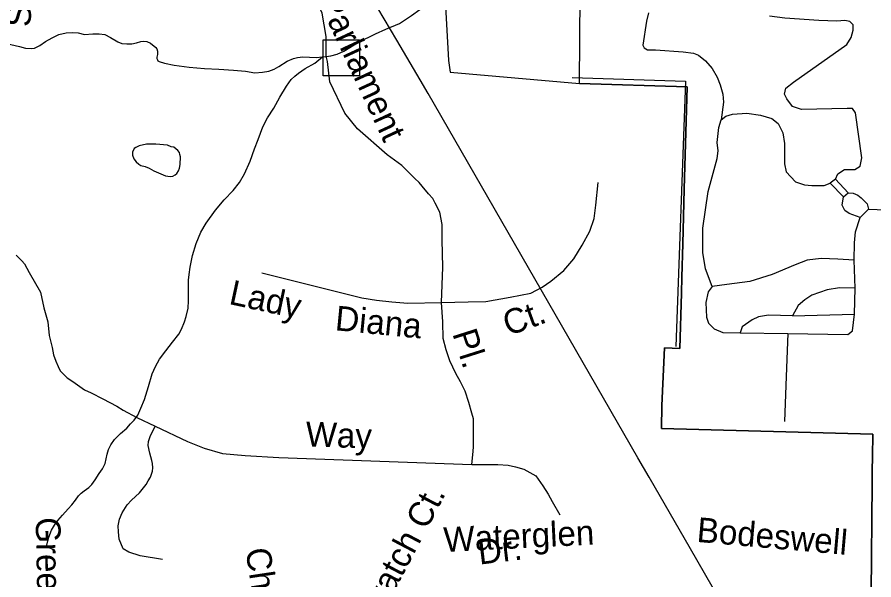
# Model space of a CAD drawing. Extents: x 2001466 to 2224147, y 644118 to 847247.
# Drawn here: x 2052068 to 2055357, y 720379 to 722540 of the extents above; entities that cross this region are included whole.
import ezdxf

# ---------------------------------------------------------------- set-up
doc = ezdxf.new("R2010")
doc.units = 0
for name, color, linetype in [('Exist Boundary Political City Limit New', 7, 'Continuous'), ('Exist Boundary Political City Limit Old', 7, 'Continuous'), ('Exist Hydrographic Misc Water Feature', 7, 'Continuous'), ('Exist Road Non-System Structure Non-Sys Other Attributed CELL', 7, 'Continuous'), ('Exist Road Non-System Type 51', 7, 'Continuous'), ('Exist Road Non-System Type 51 Label', 7, 'Continuous'), ('Exist Utilities Electrical Transmission Line', 7, 'Continuous'), ('Map Preparation Boundary City Limit Buffer Line', 7, 'Continuous')]:
    doc.layers.add(name, color=color, linetype=linetype)

msp = doc.modelspace()

# ---------------------------------------------------------------- linework, layer by layer
at = {"layer": 'Exist Boundary Political City Limit New'}
for points in [[(2054226.4, 722285.4), (2054229, 722625.4), (2054145.6, 722669.5), (2053986.1, 722719), (2053876.8, 722831.6), (2053780.4, 722868.1), (2053702.4, 723022)], [(2053702.4, 723022), (2053703.8, 722931.9), (2053708.2, 722652.1), (2053724.2, 722372.9), (2053730.1, 722328.9), (2054226.4, 722285.4)], [(2055347, 720328.5), (2055350.8, 720748.8), (2055351.1, 720798.8), (2055351.6, 720851.6), (2055352.8, 720938.4), (2054541.6, 720960.2), (2054543.6, 721047.8), (2054552.8, 721269.4), (2054612.8, 721267.1), (2054618.5, 721479.2), (2054620.2, 721541.2), (2054623.8, 721668.7), (2054629.4, 721878.6), (2054640.1, 722271.6), (2054226.4, 722285.4)], [(2054226.4, 722285.4), (2054640.1, 722271.6), (2054629.4, 721878.6), (2054623.8, 721668.7), (2054620.2, 721541.2), (2054618.5, 721479.2), (2054612.8, 721267.1), (2054552.8, 721269.4), (2054543.6, 721047.8), (2054541.6, 720960.2), (2055352.8, 720938.4), (2055351.6, 720851.6), (2055351.1, 720798.8), (2055350.8, 720748.8), (2055347, 720328.5)]]:
    msp.add_lwpolyline(points, dxfattribs=at)
at = {"layer": 'Exist Boundary Political City Limit Old'}
msp.add_lwpolyline([(2054199.4, 722308.4), (2054634.5, 722293.7), (2054597.4, 721274.8)], dxfattribs=at)
at = {"layer": 'Exist Hydrographic Misc Water Feature'}
for points in [[(2053240.2, 722386.8), (2053243.9, 722386.6), (2053272.4, 722390.9), (2053296.4, 722397), (2053322, 722408.8), (2053378, 722443), (2053444.1, 722475.1), (2053484, 722493), (2053535.7, 722515.2), (2053582.1, 722545.5), (2053613.6, 722569.5), (2053629.8, 722585.3), (2053661.6, 722627.5), (2053689.9, 722651.6), (2053705.9, 722663.4), (2053727.6, 722669.4), (2053761.7, 722677.6), (2053797.4, 722687.7), (2053831.4, 722697.9), (2053857.6, 722707.7), (2053875.7, 722713.9), (2053887.4, 722717.8), (2053891.5, 722722.1)], [(2052026.5, 722438.2), (2052076.4, 722426.6), (2052100.3, 722420.5), (2052122.3, 722418.8), (2052134.4, 722420.6), (2052154.3, 722430.6), (2052176.6, 722446.7), (2052202.3, 722460.6), (2052228.1, 722472.9), (2052256.4, 722478.8), (2052280, 722480.9), (2052302.3, 722478.8), (2052326.3, 722473.1), (2052358.1, 722475.1), (2052382.3, 722475.1), (2052404, 722473), (2052426.4, 722461.1), (2052454.3, 722445.1), (2052470.3, 722439), (2052488.3, 722437.1), (2052508.2, 722437.3), (2052526.4, 722441.5), (2052542.4, 722445.5), (2052554.1, 722447.4), (2052566.2, 722445.6), (2052580, 722439.4), (2052600.3, 722423.4), (2052604.4, 722417.5), (2052606.4, 722409.5), (2052606.2, 722395.7), (2052604.2, 722385.5), (2052604.4, 722381.4), (2052606.4, 722375.4), (2052608.3, 722371.5), (2052612.6, 722369.6), (2052634.1, 722363.5), (2052670.6, 722355.5), (2052728.4, 722347.6), (2052786.5, 722342), (2052842.2, 722340), (2052898.6, 722336), (2052944.3, 722332.3), (2052980.2, 722326.4), (2053010.4, 722328.4), (2053034.4, 722332.4), (2053054.5, 722340.4), (2053072.3, 722350.6), (2053104.5, 722370.4), (2053128.3, 722380.7), (2053144.3, 722384.3), (2053164.2, 722386.6), (2053216, 722384.8), (2053240.2, 722386.8)], [(2052179.5, 720501.2), (2052185.9, 720529.1), (2052189.5, 720543.1), (2052199.4, 720569.2), (2052211.7, 720589.3), (2052223.6, 720606.9), (2052241.8, 720627.2), (2052263.6, 720651.1), (2052277.3, 720667.3), (2052291.5, 720685.1), (2052303.4, 720701.1), (2052313.2, 720711.4), (2052325.5, 720721.3), (2052343.1, 720733.2), (2052355, 720745.6), (2052367.3, 720763.2), (2052383.3, 720787.5), (2052395.2, 720805.6), (2052405.5, 720825.6), (2052413.5, 720861.3), (2052419, 720879.5), (2052427, 720897.3), (2052441.1, 720917.5), (2052465.1, 720941.4), (2052488.9, 720961.8), (2052502.9, 720977.5), (2052517.2, 720991.5), (2052530.8, 721011.8), (2052542.6, 721037.6), (2052556.4, 721071.6), (2052572.6, 721121.9), (2052586.3, 721169.7), (2052598.8, 721197.8), (2052614.4, 721225.8), (2052638.6, 721257.9), (2052664, 721291.7), (2052688.2, 721321.8), (2052698.5, 721341.7), (2052710.4, 721369.9), (2052716.1, 721389.7), (2052724.1, 721421.8), (2052725.8, 721449.9), (2052726, 721481.9), (2052726, 721529.8), (2052727.8, 721551.8), (2052731.7, 721580), (2052741.5, 721624), (2052755.7, 721670.1), (2052773.5, 721714), (2052793.2, 721748), (2052829.3, 721798.1), (2052863.1, 721838), (2052897.2, 721874.2), (2052921.4, 721904.2), (2052941.1, 721938.1), (2052963, 721986.3), (2052979.2, 722034.2), (2052992.7, 722070.2), (2053010.6, 722118.2), (2053028.6, 722152.4), (2053052.8, 722190.5), (2053076.8, 722232.3), (2053102.4, 722274.2), (2053120.5, 722300.7), (2053134.2, 722312.4), (2053148.2, 722324.5), (2053174.2, 722342.5), (2053210.3, 722362.6), (2053240.2, 722386.8)], [(2052593.1, 721949.5), (2052637, 721929.8), (2052655.4, 721927.5), (2052665.1, 721929.6), (2052675.1, 721933.8), (2052681.3, 721939.8), (2052687.2, 721949.8), (2052691.3, 721959.7), (2052693.2, 721973.7), (2052694.8, 722003.8), (2052692.7, 722011.9), (2052690.7, 722019.9), (2052684.7, 722027.7), (2052669, 722039.8), (2052659.1, 722041.7), (2052644.8, 722047.5), (2052600.7, 722051.4), (2052565, 722051.5), (2052536.9, 722045.6), (2052523.2, 722039.6), (2052516.8, 722035.3), (2052511.3, 722021.6), (2052510.9, 722009.4), (2052515.4, 721995.4), (2052524.8, 721983.4), (2052535.1, 721975.4), (2052542.9, 721969.7), (2052559.3, 721965.6), (2052574.8, 721959.6), (2052593.1, 721949.5)]]:
    msp.add_lwpolyline(points, dxfattribs=at)
at = {"layer": 'Exist Road Non-System Structure Non-Sys Other Attributed CELL'}
msp.add_lwpolyline([(2053242.7, 722452.9), (2053381.7, 722452.9), (2053381.7, 722313.8), (2053242.7, 722313.8)], close=True, dxfattribs=at)
at = {"layer": 'Exist Road Non-System Type 51'}
for p, q in [((2055189.2, 721902.7), (2055240.4, 721849.7)), ((2055210.4, 721916.9), (2055259.2, 721865.1)), ((2055240.4, 721849.7), (2055259.2, 721865.1)), ((2055304.8, 721770.5), (2055336.1, 721801.8)), ((2055285.2, 721498.8), (2055281.3, 721606.3)), ((2055283.3, 721399.1), (2055285.2, 721498.8)), ((2055044.9, 721393.3), (2055283.3, 721399.1)), ((2054843.6, 721326.8), (2055027.3, 721324.8)), ((2055027.3, 721324.8), (2055020.6, 721159.4)), ((2055020.6, 721159.4), (2055013.6, 720986.7))]:
    msp.add_line(p, q, dxfattribs=at)
for points in [[(2053697.3, 721443.6), (2053701.8, 721579.8), (2053699.6, 721684.3), (2053699.6, 721743.3), (2053690.5, 721791), (2053672.4, 721825), (2053663.3, 721843.2), (2053647.4, 721861.4), (2053622.4, 721890.9), (2053611.1, 721904.5), (2053595.2, 721920.4), (2053545.3, 721970.3), (2053488.4, 722010.8), (2053375.1, 722111.1), (2053325.4, 722170.6), (2053268.7, 722290.9), (2053260, 722369.4), (2053253.8, 722390), (2053253.8, 722464.8), (2053238.9, 722554.5), (2053188.3, 722662.9)], [(2054491.7, 722555.9), (2054484.4, 722524.5), (2054469.6, 722432.3), (2054475.1, 722421.2), (2054488.1, 722413.8), (2054519.4, 722413.8), (2054624.5, 722406.5), (2054665.1, 722400.9), (2054683.5, 722393.6), (2054711.2, 722371.4), (2054737, 722341.9), (2054755.4, 722308.7), (2054766.5, 722279.2), (2054777.6, 722244.2), (2054779.4, 722212.8), (2054771.2, 722145.9)], [(2055210.4, 721916.9), (2055218.9, 721937.4), (2055244.1, 721954.6), (2055284.6, 721954.6), (2055304.9, 721967.5), (2055310.5, 721998.9), (2055286.5, 722172.2), (2055275.4, 722188.8), (2055255.1, 722188.8), (2055080, 722185.1), (2055044.9, 722196.2), (2055022.8, 722225.7), (2055013.6, 722244.2), (2055019.1, 722266.3), (2055048.6, 722290.3), (2055253.3, 722434.1), (2055269.9, 722461.8), (2055277.3, 722489.5), (2055277.3, 722509.8), (2055264.4, 722522.7), (2055245.9, 722526.4), (2055214.6, 722524.5), (2055146.4, 722526.4), (2055015.4, 722535.6), (2054956.4, 722543)], [(2054771.2, 722145.9), (2054788.6, 722159.3), (2054814.4, 722166.7), (2054869.8, 722170.4), (2054921.4, 722163), (2054965.6, 722150.1), (2054989.6, 722131.7), (2055008.1, 722094.8), (2055013.6, 722054.2), (2055013.6, 721976.7), (2055021, 721945.4), (2055056, 721906.6), (2055091, 721895.6), (2055118.7, 721893.7), (2055166, 721893), (2055189.2, 721902.7)], [(2054736.1, 721504.7), (2054710.7, 721573.1), (2054700.9, 721635.7), (2054700.9, 721729.5), (2054720.4, 721870.2), (2054755.6, 721997.3), (2054759.5, 722026.6), (2054755.6, 722057.9), (2054761.5, 722116.5), (2054771.2, 722145.9)], [(2053697.3, 721443.6), (2053799.4, 721445.9), (2053867.5, 721448.2), (2053960.5, 721464.1), (2054039.9, 721479.9), (2054083, 721502.7), (2054117, 721525.4), (2054167, 721566.2), (2054205.5, 721611.6), (2054237.3, 721663.8), (2054266.8, 721718.3), (2054282.7, 721766), (2054289.5, 721818.2), (2054298.6, 721904.5)], [(2055210.4, 721916.9), (2055189.2, 721902.7)], [(2055259.2, 721865.1), (2055278, 721863.3), (2055295.1, 721856.5), (2055308.7, 721846.3), (2055330.9, 721822.3), (2055336.1, 721801.8)], [(2055304.8, 721770.5), (2055262.9, 721785.4), (2055245.5, 721796.7), (2055235.3, 721817.2), (2055240.4, 721849.7)], [(2055336.1, 721801.8), (2055435.1, 721798.4), (2055564.2, 721784.2)], [(2055281.3, 721606.3), (2055283.3, 721672.8), (2055287.2, 721715.8), (2055304.8, 721770.5)], [(2052063.8, 721626), (2052085.8, 721604), (2052095.5, 721592.8), (2052113.6, 721558.9), (2052157.6, 721483.4), (2052170.4, 721423.1), (2052185.4, 721369.8), (2052191.2, 721317.7), (2052201.6, 721271.3), (2052207.4, 721243.5), (2052216.7, 721218), (2052224.8, 721198.3), (2052232.9, 721182), (2052244.5, 721170.4), (2052260.1, 721155.1), (2052282.2, 721141), (2052326.2, 721109.1), (2052351.8, 721097.6), (2052397, 721074.4), (2052450.2, 721045.5), (2052474.6, 721030.4), (2052527.9, 721002.1), (2052597.6, 720968.5), (2052721.6, 720910.5), (2052785.3, 720885), (2052855.9, 720864.2), (2052942.8, 720856), (2053072.5, 720849.1), (2053813, 720822), (2053817.5, 720858.4), (2053819.8, 720887.8), (2053819.8, 720951.4), (2053819.8, 720996.8), (2053813, 721019.5), (2053801.7, 721060.4), (2053788.1, 721103.5), (2053769.9, 721139.8), (2053751.8, 721171.6), (2053729.1, 721219.3), (2053715.5, 721262.4), (2053704.1, 721305.6), (2053701.8, 721369.2), (2053697.3, 721443.6)], [(2055281.3, 721606.3), (2055218.8, 721610.2), (2055154.3, 721612.2), (2055101.5, 721606.3), (2055054.6, 721588.7), (2054966.7, 721551.6), (2054880.7, 721524.2), (2054792.7, 721512.5), (2054736.1, 721504.7)], [(2053007.4, 721558.2), (2053391, 721461.8), (2053447.7, 721452.7), (2053506.7, 721445.9), (2053568, 721441.4), (2053697.3, 721443.6)], [(2054736.1, 721504.7), (2054720.4, 721485.1), (2054712.6, 721444.1), (2054714.6, 721387.4), (2054722.4, 721363.9), (2054743.9, 721342.4), (2054777.1, 721328.8), (2054843.6, 721326.8)], [(2055285.2, 721498.8), (2055224.7, 721500.8), (2055177.8, 721493), (2055119.1, 721471.5), (2055091.8, 721453.9), (2055066.4, 721432.4), (2055044.9, 721393.3)], [(2055044.9, 721393.3), (2054953, 721395.2), (2054913.9, 721389.3), (2054890.5, 721377.6), (2054851.4, 721350.3), (2054843.6, 721326.8)], [(2055027.3, 721324.8), (2055257.9, 721320.9), (2055275.5, 721334.6), (2055283.3, 721399.1)], [(2052626.3, 720456.7), (2052540.6, 720471.7), (2052496.6, 720485.7), (2052474.6, 720498.4), (2052459.5, 720535.5), (2052457.2, 720563.3), (2052456, 720586.5), (2052460.7, 720612), (2052471.1, 720636.4), (2052490.8, 720666.5), (2052507, 720685), (2052537.4, 720712.8), (2052563.4, 720744.7), (2052571.3, 720758.7), (2052579.4, 720772.7), (2052585.3, 720788.8), (2052587.3, 720796.8), (2052588.7, 720808.4), (2052587.5, 720826.2), (2052585.1, 720836.8), (2052577.1, 720864.8), (2052571.1, 720894.7), (2052572.6, 720910.7), (2052579, 720928.8), (2052597.6, 720968.5)], [(2053813, 720822), (2053867.5, 720822), (2053912.8, 720822), (2053953.7, 720819.7), (2053980.9, 720812.9), (2054012.7, 720803.8), (2054058.7, 720778), (2054086, 720739.4), (2054106.4, 720707.6), (2054122.3, 720680.3), (2054151.8, 720628.1)]]:
    msp.add_lwpolyline(points, dxfattribs=at)
at = {"layer": 'Exist Utilities Electrical Transmission Line'}
for p, q in [((2053525.3, 722451.7), (2053328.2, 722785.9)), ((2054055.6, 721534.7), (2053645.6, 722246.5)), ((2054451.4, 720847.6), (2054055.6, 721534.7)), ((2054494.2, 720773.3), (2054451.4, 720847.6)), ((2054653, 720497.6), (2054494.2, 720773.3)), ((2054847.1, 720160.6), (2054653, 720497.6))]:
    msp.add_line(p, q, dxfattribs=at)
msp.add_lwpolyline([(2053645.6, 722246.5), (2053615.7, 722298.5), (2053525.3, 722451.7)], dxfattribs=at)
at = {"layer": 'Map Preparation Boundary City Limit Buffer Line'}
for points in [[(2054226.4, 722285.4), (2054229, 722625.4), (2054145.6, 722669.5), (2053986.1, 722719), (2053876.8, 722831.6), (2053780.4, 722868.1), (2053702.4, 723022)], [(2053702.4, 723022), (2053703.8, 722931.9), (2053708.2, 722652.1), (2053724.2, 722372.9), (2053730.1, 722328.9), (2054226.4, 722285.4)], [(2055347, 720328.5), (2055350.8, 720748.8), (2055351.1, 720798.8), (2055351.6, 720851.6), (2055352.8, 720938.4), (2054541.6, 720960.2), (2054543.6, 721047.8), (2054552.8, 721269.4), (2054612.8, 721267.1), (2054618.5, 721479.2), (2054620.2, 721541.2), (2054623.8, 721668.7), (2054629.4, 721878.6), (2054640.1, 722271.6), (2054226.4, 722285.4)], [(2054226.4, 722285.4), (2054640.1, 722271.6), (2054629.4, 721878.6), (2054623.8, 721668.7), (2054620.2, 721541.2), (2054618.5, 721479.2), (2054612.8, 721267.1), (2054552.8, 721269.4), (2054543.6, 721047.8), (2054541.6, 720960.2), (2055352.8, 720938.4), (2055351.6, 720851.6), (2055351.1, 720798.8), (2055350.8, 720748.8), (2055347, 720328.5)]]:
    msp.add_lwpolyline(points, dxfattribs=at)

# ---------------------------------------------------------------- texts
at = {"layer": 'Exist Road Non-System Type 51 Label'}
for s, rotation, p in [('Sterlington Pl.', 88.493, (2052119.6, 722501.2)), ('Parliament', 294.8635, (2053221.4, 722605.3)), ('Lady', 347.8306, (2052877.4, 721438.7)), ('Diana', 354.4639, (2053285.9, 721337.6)), ('Ct.', 19.704, (2053953.5, 721314.4)), ('Pl.', 287.6206, (2053738.2, 721324.9)), ('Way', 358.072, (2053174.3, 720891.7)), ('Eagleswatch Ct.', 62.2371, (2053287.6, 719898.9)), ('Green Passage', 271.1676, (2052138.7, 720618.3)), ('Waterglen', 2.8649, (2053707.2, 720485.7)), ('Bodeswell', 355.0277, (2054674.8, 720524.9)), ('Dr.', 6.9165, (2053842.8, 720437.2)), ('Chedington', 278.5941, (2052944.2, 720495.3))]:
    msp.add_text(s, height=95, rotation=rotation, dxfattribs=at).set_placement(p)

doc.saveas('drawing.dxf')
